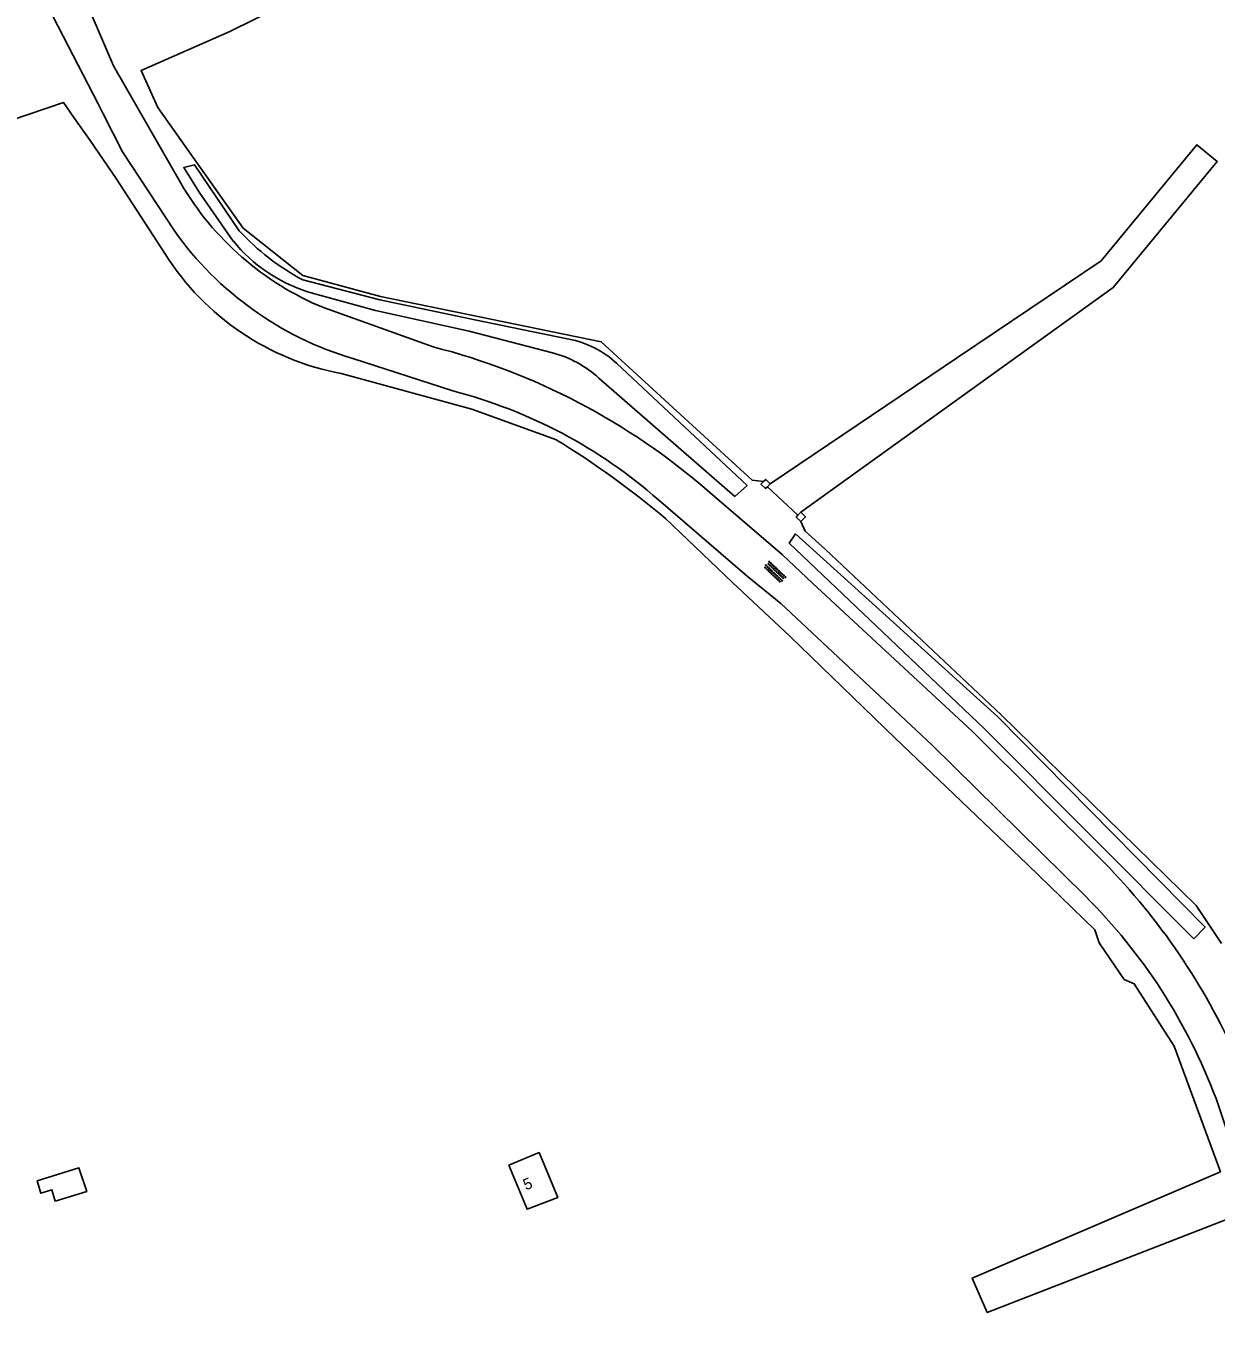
# Model space of a CAD drawing. Extents: x 124000 to 129000, y 395500 to 397503.
# Drawn here: x 128417.6 to 128524.1, y 395754.1 to 395869.9 of the extents above; entities that cross this region are included whole.
import ezdxf

# ---------------------------------------------------------------- set-up
doc = ezdxf.new("R2010")
doc.units = 0
for name, color, linetype in [('gg-afsc-draadraster', 7, 'Continuous'), ('gg-afsc-erfafscheiding', 7, 'Continuous'), ('gg-afsc-hekwerk', 7, 'Continuous'), ('gg-afsc-muur', 7, 'Continuous'), ('gg-anno-huisnummerreeks BGT', 7, 'Continuous'), ('gg-bbg-bijgebouw', 7, 'Continuous'), ('gg-bbg-hoofdgebouw', 7, 'Continuous'), ('gg-knt-onverhard', 7, 'Continuous'), ('gg-kntw-greppel-droge sloot', 7, 'Continuous'), ('gt-symb-overige verharding', 7, 'Continuous')]:
    doc.layers.add(name, color=color, linetype=linetype)

# ---------------------------------------------------------------- blocks, each defined once
blk = doc.blocks.new('gt0-OVH')
at = {"layer": 'gt-symb-overige verharding'}
for points in [[(-0.97, 0.3), (-0.97, 0.31), (-0.96, 0.32), (-0.97, 0.33), (-0.97, 0.34), (-0.98, 0.35), (-0.99, 0.35), (-1, 0.36), (-1.01, 0.35), (-1.02, 0.35), (-1.03, 0.34), (-1.03, 0.33), (-1.04, 0.32), (-1.03, 0.31), (-1.03, 0.3), (-1.02, 0.29), (-1.01, 0.29), (-1, 0.28), (-0.99, 0.29), (-0.98, 0.29)], [(-0.87, 0.11), (-0.87, 0.12), (-0.86, 0.13), (-0.87, 0.14), (-0.87, 0.15), (-0.88, 0.16), (-0.89, 0.16), (-0.9, 0.16), (-0.91, 0.16), (-0.92, 0.16), (-0.93, 0.15), (-0.93, 0.14), (-0.94, 0.13), (-0.93, 0.12), (-0.93, 0.11), (-0.92, 0.1), (-0.91, 0.09), (-0.9, 0.09), (-0.89, 0.09), (-0.88, 0.1)], [(-0.77, 0.3), (-0.77, 0.31), (-0.76, 0.32), (-0.77, 0.33), (-0.77, 0.34), (-0.78, 0.35), (-0.79, 0.35), (-0.8, 0.36), (-0.81, 0.35), (-0.82, 0.35), (-0.83, 0.34), (-0.83, 0.33), (-0.84, 0.32), (-0.83, 0.31), (-0.83, 0.3), (-0.82, 0.29), (-0.81, 0.29), (-0.8, 0.28), (-0.79, 0.29), (-0.78, 0.29)], [(-0.67, 0.11), (-0.67, 0.12), (-0.66, 0.13), (-0.67, 0.14), (-0.67, 0.15), (-0.68, 0.16), (-0.69, 0.16), (-0.7, 0.16), (-0.71, 0.16), (-0.72, 0.16), (-0.73, 0.15), (-0.73, 0.14), (-0.74, 0.13), (-0.73, 0.12), (-0.73, 0.11), (-0.72, 0.1), (-0.71, 0.09), (-0.7, 0.09), (-0.69, 0.09), (-0.68, 0.1)], [(-0.57, 0.3), (-0.57, 0.31), (-0.56, 0.32), (-0.57, 0.33), (-0.57, 0.34), (-0.58, 0.35), (-0.59, 0.35), (-0.6, 0.36), (-0.61, 0.35), (-0.62, 0.35), (-0.63, 0.34), (-0.63, 0.33), (-0.64, 0.32), (-0.63, 0.31), (-0.63, 0.3), (-0.62, 0.29), (-0.61, 0.29), (-0.6, 0.28), (-0.59, 0.29), (-0.58, 0.29)], [(-0.47, 0.11), (-0.47, 0.12), (-0.46, 0.13), (-0.47, 0.14), (-0.47, 0.15), (-0.48, 0.16), (-0.49, 0.16), (-0.5, 0.16), (-0.51, 0.16), (-0.52, 0.16), (-0.53, 0.15), (-0.53, 0.14), (-0.54, 0.13), (-0.53, 0.12), (-0.53, 0.11), (-0.52, 0.1), (-0.51, 0.09), (-0.5, 0.09), (-0.49, 0.09), (-0.48, 0.1)], [(-0.37, 0.3), (-0.37, 0.31), (-0.36, 0.32), (-0.37, 0.33), (-0.37, 0.34), (-0.38, 0.35), (-0.39, 0.35), (-0.4, 0.36), (-0.41, 0.35), (-0.42, 0.35), (-0.43, 0.34), (-0.43, 0.33), (-0.44, 0.32), (-0.43, 0.31), (-0.43, 0.3), (-0.42, 0.29), (-0.41, 0.29), (-0.4, 0.28), (-0.39, 0.29), (-0.38, 0.29)], [(-0.27, 0.11), (-0.27, 0.12), (-0.26, 0.13), (-0.27, 0.14), (-0.27, 0.15), (-0.28, 0.16), (-0.29, 0.16), (-0.3, 0.16), (-0.31, 0.16), (-0.32, 0.16), (-0.33, 0.15), (-0.33, 0.14), (-0.34, 0.13), (-0.33, 0.12), (-0.33, 0.11), (-0.32, 0.1), (-0.31, 0.09), (-0.3, 0.09), (-0.29, 0.09), (-0.28, 0.1)], [(-0.17, 0.3), (-0.17, 0.31), (-0.16, 0.32), (-0.17, 0.33), (-0.17, 0.34), (-0.18, 0.35), (-0.19, 0.35), (-0.2, 0.36), (-0.21, 0.35), (-0.22, 0.35), (-0.23, 0.34), (-0.23, 0.33), (-0.24, 0.32), (-0.23, 0.31), (-0.23, 0.3), (-0.22, 0.29), (-0.21, 0.29), (-0.2, 0.28), (-0.19, 0.29), (-0.18, 0.29)], [(-0.07, 0.11), (-0.07, 0.12), (-0.06, 0.13), (-0.07, 0.14), (-0.07, 0.15), (-0.08, 0.16), (-0.09, 0.16), (-0.1, 0.16), (-0.11, 0.16), (-0.12, 0.16), (-0.13, 0.15), (-0.13, 0.14), (-0.14, 0.13), (-0.13, 0.12), (-0.13, 0.11), (-0.12, 0.1), (-0.11, 0.09), (-0.1, 0.09), (-0.09, 0.09), (-0.08, 0.1)], [(0.03, 0.3), (0.03, 0.31), (0.04, 0.32), (0.03, 0.33), (0.03, 0.34), (0.02, 0.35), (0.01, 0.35), (0, 0.36), (-0.01, 0.35), (-0.02, 0.35), (-0.03, 0.34), (-0.03, 0.33), (-0.04, 0.32), (-0.03, 0.31), (-0.03, 0.3), (-0.02, 0.29), (-0.01, 0.29), (0, 0.28), (0.01, 0.29), (0.02, 0.29)], [(0.13, 0.11), (0.13, 0.12), (0.14, 0.13), (0.13, 0.14), (0.13, 0.15), (0.12, 0.16), (0.11, 0.16), (0.1, 0.16), (0.09, 0.16), (0.08, 0.16), (0.07, 0.15), (0.07, 0.14), (0.06, 0.13), (0.07, 0.12), (0.07, 0.11), (0.08, 0.1), (0.09, 0.09), (0.1, 0.09), (0.11, 0.09), (0.12, 0.1)], [(0.23, 0.3), (0.23, 0.31), (0.24, 0.32), (0.23, 0.33), (0.23, 0.34), (0.22, 0.35), (0.21, 0.35), (0.2, 0.36), (0.19, 0.35), (0.18, 0.35), (0.17, 0.34), (0.17, 0.33), (0.16, 0.32), (0.17, 0.31), (0.17, 0.3), (0.18, 0.29), (0.19, 0.29), (0.2, 0.28), (0.21, 0.29), (0.22, 0.29)], [(0.33, 0.11), (0.33, 0.12), (0.34, 0.13), (0.33, 0.14), (0.33, 0.15), (0.32, 0.16), (0.31, 0.16), (0.3, 0.16), (0.29, 0.16), (0.28, 0.16), (0.27, 0.15), (0.27, 0.14), (0.26, 0.13), (0.27, 0.12), (0.27, 0.11), (0.28, 0.1), (0.29, 0.09), (0.3, 0.09), (0.31, 0.09), (0.32, 0.1)], [(0.43, 0.3), (0.43, 0.31), (0.44, 0.32), (0.43, 0.33), (0.43, 0.34), (0.42, 0.35), (0.41, 0.35), (0.4, 0.36), (0.39, 0.35), (0.38, 0.35), (0.37, 0.34), (0.37, 0.33), (0.36, 0.32), (0.37, 0.31), (0.37, 0.3), (0.38, 0.29), (0.39, 0.29), (0.4, 0.28), (0.41, 0.29), (0.42, 0.29)], [(0.53, 0.11), (0.53, 0.12), (0.54, 0.13), (0.53, 0.14), (0.53, 0.15), (0.52, 0.16), (0.51, 0.16), (0.5, 0.16), (0.49, 0.16), (0.48, 0.16), (0.47, 0.15), (0.47, 0.14), (0.46, 0.13), (0.47, 0.12), (0.47, 0.11), (0.48, 0.1), (0.49, 0.09), (0.5, 0.09), (0.51, 0.09), (0.52, 0.1)], [(0.63, 0.3), (0.63, 0.31), (0.64, 0.32), (0.63, 0.33), (0.63, 0.34), (0.62, 0.35), (0.61, 0.35), (0.6, 0.36), (0.59, 0.35), (0.58, 0.35), (0.57, 0.34), (0.57, 0.33), (0.56, 0.32), (0.57, 0.31), (0.57, 0.3), (0.58, 0.29), (0.59, 0.29), (0.6, 0.28), (0.61, 0.29), (0.62, 0.29)], [(0.73, 0.11), (0.73, 0.12), (0.74, 0.13), (0.73, 0.14), (0.73, 0.15), (0.72, 0.16), (0.71, 0.16), (0.7, 0.16), (0.69, 0.16), (0.68, 0.16), (0.67, 0.15), (0.67, 0.14), (0.66, 0.13), (0.67, 0.12), (0.67, 0.11), (0.68, 0.1), (0.69, 0.09), (0.7, 0.09), (0.71, 0.09), (0.72, 0.1)], [(0.83, 0.3), (0.83, 0.31), (0.84, 0.32), (0.83, 0.33), (0.83, 0.34), (0.82, 0.35), (0.81, 0.35), (0.8, 0.36), (0.79, 0.35), (0.78, 0.35), (0.77, 0.34), (0.77, 0.33), (0.76, 0.32), (0.77, 0.31), (0.77, 0.3), (0.78, 0.29), (0.79, 0.29), (0.8, 0.28), (0.81, 0.29), (0.82, 0.29)], [(0.93, 0.11), (0.93, 0.12), (0.94, 0.13), (0.93, 0.14), (0.93, 0.15), (0.92, 0.16), (0.91, 0.16), (0.9, 0.16), (0.89, 0.16), (0.88, 0.16), (0.87, 0.15), (0.87, 0.14), (0.86, 0.13), (0.87, 0.12), (0.87, 0.11), (0.88, 0.1), (0.89, 0.09), (0.9, 0.09), (0.91, 0.09), (0.92, 0.1)], [(1.03, 0.3), (1.03, 0.31), (1.04, 0.32), (1.03, 0.33), (1.03, 0.34), (1.02, 0.35), (1.01, 0.35), (1, 0.36), (0.99, 0.35), (0.98, 0.35), (0.97, 0.34), (0.97, 0.33), (0.96, 0.32), (0.97, 0.31), (0.97, 0.3), (0.98, 0.29), (0.99, 0.29), (1, 0.28), (1.01, 0.29), (1.02, 0.29)], [(-0.97, -0.14), (-0.97, -0.13), (-0.96, -0.12), (-0.97, -0.11), (-0.97, -0.1), (-0.98, -0.09), (-0.99, -0.09), (-1, -0.08), (-1.01, -0.09), (-1.02, -0.09), (-1.03, -0.1), (-1.03, -0.11), (-1.04, -0.12), (-1.03, -0.13), (-1.03, -0.14), (-1.02, -0.15), (-1.01, -0.15), (-1, -0.16), (-0.99, -0.15), (-0.98, -0.15)], [(-0.87, -0.33), (-0.87, -0.32), (-0.86, -0.31), (-0.87, -0.3), (-0.87, -0.29), (-0.88, -0.28), (-0.89, -0.28), (-0.9, -0.28), (-0.91, -0.28), (-0.92, -0.28), (-0.93, -0.29), (-0.93, -0.3), (-0.94, -0.31), (-0.93, -0.32), (-0.93, -0.33), (-0.92, -0.34), (-0.91, -0.35), (-0.9, -0.35), (-0.89, -0.35), (-0.88, -0.34)], [(-0.77, -0.14), (-0.77, -0.13), (-0.76, -0.12), (-0.77, -0.11), (-0.77, -0.1), (-0.78, -0.09), (-0.79, -0.09), (-0.8, -0.08), (-0.81, -0.09), (-0.82, -0.09), (-0.83, -0.1), (-0.83, -0.11), (-0.84, -0.12), (-0.83, -0.13), (-0.83, -0.14), (-0.82, -0.15), (-0.81, -0.15), (-0.8, -0.16), (-0.79, -0.15), (-0.78, -0.15)], [(-0.67, -0.33), (-0.67, -0.32), (-0.66, -0.31), (-0.67, -0.3), (-0.67, -0.29), (-0.68, -0.28), (-0.69, -0.28), (-0.7, -0.28), (-0.71, -0.28), (-0.72, -0.28), (-0.73, -0.29), (-0.73, -0.3), (-0.74, -0.31), (-0.73, -0.32), (-0.73, -0.33), (-0.72, -0.34), (-0.71, -0.35), (-0.7, -0.35), (-0.69, -0.35), (-0.68, -0.34)], [(-0.57, -0.14), (-0.57, -0.13), (-0.56, -0.12), (-0.57, -0.11), (-0.57, -0.1), (-0.58, -0.09), (-0.59, -0.09), (-0.6, -0.08), (-0.61, -0.09), (-0.62, -0.09), (-0.63, -0.1), (-0.63, -0.11), (-0.64, -0.12), (-0.63, -0.13), (-0.63, -0.14), (-0.62, -0.15), (-0.61, -0.15), (-0.6, -0.16), (-0.59, -0.15), (-0.58, -0.15)], [(-0.47, -0.33), (-0.47, -0.32), (-0.46, -0.31), (-0.47, -0.3), (-0.47, -0.29), (-0.48, -0.28), (-0.49, -0.28), (-0.5, -0.28), (-0.51, -0.28), (-0.52, -0.28), (-0.53, -0.29), (-0.53, -0.3), (-0.54, -0.31), (-0.53, -0.32), (-0.53, -0.33), (-0.52, -0.34), (-0.51, -0.35), (-0.5, -0.35), (-0.49, -0.35), (-0.48, -0.34)], [(-0.37, -0.14), (-0.37, -0.13), (-0.36, -0.12), (-0.37, -0.11), (-0.37, -0.1), (-0.38, -0.09), (-0.39, -0.09), (-0.4, -0.08), (-0.41, -0.09), (-0.42, -0.09), (-0.43, -0.1), (-0.43, -0.11), (-0.44, -0.12), (-0.43, -0.13), (-0.43, -0.14), (-0.42, -0.15), (-0.41, -0.15), (-0.4, -0.16), (-0.39, -0.15), (-0.38, -0.15)], [(-0.27, -0.33), (-0.27, -0.32), (-0.26, -0.31), (-0.27, -0.3), (-0.27, -0.29), (-0.28, -0.28), (-0.29, -0.28), (-0.3, -0.28), (-0.31, -0.28), (-0.32, -0.28), (-0.33, -0.29), (-0.33, -0.3), (-0.34, -0.31), (-0.33, -0.32), (-0.33, -0.33), (-0.32, -0.34), (-0.31, -0.35), (-0.3, -0.35), (-0.29, -0.35), (-0.28, -0.34)], [(-0.17, -0.14), (-0.17, -0.13), (-0.16, -0.12), (-0.17, -0.11), (-0.17, -0.1), (-0.18, -0.09), (-0.19, -0.09), (-0.2, -0.08), (-0.21, -0.09), (-0.22, -0.09), (-0.23, -0.1), (-0.23, -0.11), (-0.24, -0.12), (-0.23, -0.13), (-0.23, -0.14), (-0.22, -0.15), (-0.21, -0.15), (-0.2, -0.16), (-0.19, -0.15), (-0.18, -0.15)], [(-0.07, -0.33), (-0.07, -0.32), (-0.06, -0.31), (-0.07, -0.3), (-0.07, -0.29), (-0.08, -0.28), (-0.09, -0.28), (-0.1, -0.28), (-0.11, -0.28), (-0.12, -0.28), (-0.13, -0.29), (-0.13, -0.3), (-0.14, -0.31), (-0.13, -0.32), (-0.13, -0.33), (-0.12, -0.34), (-0.11, -0.35), (-0.1, -0.35), (-0.09, -0.35), (-0.08, -0.34)], [(0.03, -0.14), (0.03, -0.13), (0.04, -0.12), (0.03, -0.11), (0.03, -0.1), (0.02, -0.09), (0.01, -0.09), (0, -0.08), (-0.01, -0.09), (-0.02, -0.09), (-0.03, -0.1), (-0.03, -0.11), (-0.04, -0.12), (-0.03, -0.13), (-0.03, -0.14), (-0.02, -0.15), (-0.01, -0.15), (0, -0.16), (0.01, -0.15), (0.02, -0.15)], [(0.13, -0.33), (0.13, -0.32), (0.14, -0.31), (0.13, -0.3), (0.13, -0.29), (0.12, -0.28), (0.11, -0.28), (0.1, -0.28), (0.09, -0.28), (0.08, -0.28), (0.07, -0.29), (0.07, -0.3), (0.06, -0.31), (0.07, -0.32), (0.07, -0.33), (0.08, -0.34), (0.09, -0.35), (0.1, -0.35), (0.11, -0.35), (0.12, -0.34)], [(0.23, -0.14), (0.23, -0.13), (0.24, -0.12), (0.23, -0.11), (0.23, -0.1), (0.22, -0.09), (0.21, -0.09), (0.2, -0.08), (0.19, -0.09), (0.18, -0.09), (0.17, -0.1), (0.17, -0.11), (0.16, -0.12), (0.17, -0.13), (0.17, -0.14), (0.18, -0.15), (0.19, -0.15), (0.2, -0.16), (0.21, -0.15), (0.22, -0.15)], [(0.33, -0.33), (0.33, -0.32), (0.34, -0.31), (0.33, -0.3), (0.33, -0.29), (0.32, -0.28), (0.31, -0.28), (0.3, -0.28), (0.29, -0.28), (0.28, -0.28), (0.27, -0.29), (0.27, -0.3), (0.26, -0.31), (0.27, -0.32), (0.27, -0.33), (0.28, -0.34), (0.29, -0.35), (0.3, -0.35), (0.31, -0.35), (0.32, -0.34)], [(0.43, -0.14), (0.43, -0.13), (0.44, -0.12), (0.43, -0.11), (0.43, -0.1), (0.42, -0.09), (0.41, -0.09), (0.4, -0.08), (0.39, -0.09), (0.38, -0.09), (0.37, -0.1), (0.37, -0.11), (0.36, -0.12), (0.37, -0.13), (0.37, -0.14), (0.38, -0.15), (0.39, -0.15), (0.4, -0.16), (0.41, -0.15), (0.42, -0.15)], [(0.53, -0.33), (0.53, -0.32), (0.54, -0.31), (0.53, -0.3), (0.53, -0.29), (0.52, -0.28), (0.51, -0.28), (0.5, -0.28), (0.49, -0.28), (0.48, -0.28), (0.47, -0.29), (0.47, -0.3), (0.46, -0.31), (0.47, -0.32), (0.47, -0.33), (0.48, -0.34), (0.49, -0.35), (0.5, -0.35), (0.51, -0.35), (0.52, -0.34)], [(0.63, -0.14), (0.63, -0.13), (0.64, -0.12), (0.63, -0.11), (0.63, -0.1), (0.62, -0.09), (0.61, -0.09), (0.6, -0.08), (0.59, -0.09), (0.58, -0.09), (0.57, -0.1), (0.57, -0.11), (0.56, -0.12), (0.57, -0.13), (0.57, -0.14), (0.58, -0.15), (0.59, -0.15), (0.6, -0.16), (0.61, -0.15), (0.62, -0.15)], [(0.73, -0.33), (0.73, -0.32), (0.74, -0.31), (0.73, -0.3), (0.73, -0.29), (0.72, -0.28), (0.71, -0.28), (0.7, -0.28), (0.69, -0.28), (0.68, -0.28), (0.67, -0.29), (0.67, -0.3), (0.66, -0.31), (0.67, -0.32), (0.67, -0.33), (0.68, -0.34), (0.69, -0.35), (0.7, -0.35), (0.71, -0.35), (0.72, -0.34)], [(0.83, -0.14), (0.83, -0.13), (0.84, -0.12), (0.83, -0.11), (0.83, -0.1), (0.82, -0.09), (0.81, -0.09), (0.8, -0.08), (0.79, -0.09), (0.78, -0.09), (0.77, -0.1), (0.77, -0.11), (0.76, -0.12), (0.77, -0.13), (0.77, -0.14), (0.78, -0.15), (0.79, -0.15), (0.8, -0.16), (0.81, -0.15), (0.82, -0.15)], [(0.93, -0.33), (0.93, -0.32), (0.94, -0.31), (0.93, -0.3), (0.93, -0.29), (0.92, -0.28), (0.91, -0.28), (0.9, -0.28), (0.89, -0.28), (0.88, -0.28), (0.87, -0.29), (0.87, -0.3), (0.86, -0.31), (0.87, -0.32), (0.87, -0.33), (0.88, -0.34), (0.89, -0.35), (0.9, -0.35), (0.91, -0.35), (0.92, -0.34)], [(1.03, -0.14), (1.03, -0.13), (1.04, -0.12), (1.03, -0.11), (1.03, -0.1), (1.02, -0.09), (1.01, -0.09), (1, -0.08), (0.99, -0.09), (0.98, -0.09), (0.97, -0.1), (0.97, -0.11), (0.96, -0.12), (0.97, -0.13), (0.97, -0.14), (0.98, -0.15), (0.99, -0.15), (1, -0.16), (1.01, -0.15), (1.02, -0.15)]]:
    blk.add_lwpolyline(points, close=True, dxfattribs=at)

msp = doc.modelspace()

# ---------------------------------------------------------------- linework, layer by layer
at = {"layer": 'gg-afsc-draadraster'}
for points in [[(128567.39, 395952.78), (128557.78, 395947.11), (128544.08, 395937.43), (128529.79, 395927.62), (128515.16, 395917.33), (128500.73, 395907.13), (128489.32, 395899.5), (128477.14, 395892.05), (128462.84, 395883.49), (128451.24, 395876.99), (128435.89, 395869.39), (128427.95, 395865.9), (128429.44, 395862.59), (128437.09, 395851.8), (128442.42, 395847.57), (128449.35, 395845.67), (128469.11, 395841.63), (128482.61, 395829.24), (128483.63, 395829.14)], [(128411.58, 395859.83), (128421, 395863.03), (128421.95, 395861.68)], [(128421.95, 395861.68), (128423.4, 395859.62), (128425.71, 395856.23), (128430.12, 395849.44)], [(128445.84, 395838.79), (128457.53, 395835.61), (128465.09, 395832.87)], [(128474.85, 395825.83), (128480.84, 395820.1), (128485.98, 395815.3), (128495.39, 395806.16), (128507.22, 395794.87), (128513.25, 395789.03), (128513.64, 395787.85)], [(128524.57, 395787.81), (128522.31, 395791.21), (128504.87, 395808.26), (128489.15, 395823.06), (128487.33, 395824.69), (128486.96, 395825.54)], [(128515.88, 395784.59), (128516.78, 395784.19), (128520.34, 395778.61), (128524.49, 395767.38)]]:
    msp.add_lwpolyline(points, dxfattribs=at)
for centre, radius, start, end in [((128450.26, 395862.22), 23.85, 212.4127, 259.318), ((128421.32, 395761.85), 83.42, 50.0794, 58.355)]:
    msp.add_arc(centre, radius, start, end, dxfattribs=at)
at = {"layer": 'gg-afsc-erfafscheiding'}
msp.add_line((128515.88, 395784.59), (128513.64, 395787.85), dxfattribs=at)
at = {"layer": 'gg-afsc-hekwerk'}
msp.add_line((128486.7, 395826.11), (128483.97, 395828.66), dxfattribs=at)
at = {"layer": 'gg-afsc-muur'}
for p, q in [((128484.22, 395828.92), (128483.97, 395828.66)), ((128486.7, 395826.11), (128486.94, 395826.38))]:
    msp.add_line(p, q, dxfattribs=at)
for points in [[(128483.97, 395828.66), (128483.8, 395828.49), (128483.39, 395828.89), (128483.63, 395829.14)], [(128483.63, 395829.14), (128483.81, 395829.32), (128484.22, 395828.92)], [(128486.94, 395826.38), (128487.37, 395825.98), (128486.96, 395825.54)], [(128486.96, 395825.54), (128486.54, 395825.94), (128486.7, 395826.11)]]:
    msp.add_lwpolyline(points, dxfattribs=at)
at = {"layer": 'gg-bbg-bijgebouw'}
msp.add_lwpolyline([(128418.65, 395766.59), (128418.99, 395765.46), (128419.97, 395765.76), (128420.27, 395764.77), (128423.09, 395765.63), (128422.39, 395767.75), (128418.65, 395766.59)], dxfattribs=at)
at = {"layer": 'gg-bbg-hoofdgebouw'}
msp.add_lwpolyline([(128460.83, 395767.97), (128463.54, 395769.1), (128465.22, 395765.09), (128462.48, 395764.03), (128460.83, 395767.97)], dxfattribs=at)
at = {"layer": 'gg-knt-onverhard'}
for p, q in [((128424.1, 395862.92), (128419.2, 395872.44)), ((128424.56, 395862.02), (128424.1, 395862.92)), ((128444.25, 395844.69), (128454.07, 395841.17)), ((128455.83, 395837.23), (128446.88, 395840.12))]:
    msp.add_line(p, q, dxfattribs=at)
for points in [[(128422.32, 395873.71), (128425.47, 395866.3), (128431.51, 395855.81)], [(128430.93, 395851.54), (128426.3, 395858.63), (128424.56, 395862.02)], [(128484.22, 395828.92), (128501.06, 395840.27), (128513.82, 395848.87), (128522.36, 395859.25), (128524.19, 395857.75), (128514.9, 395846.47), (128486.94, 395826.38)], [(128474.23, 395827.49), (128482.16, 395820.67), (128485.16, 395818.21), (128498.67, 395805.58), (128512.39, 395792.07)], [(128478.61, 395828.33), (128485.32, 395822.57), (128487.99, 395820.05), (128502.31, 395806.77), (128514.09, 395795.04)], [(128524.09, 395773.94), (128528.48, 395760.78), (128538.36, 395735.02), (128544.35, 395718.96), (128555.42, 395690.91), (128567.59, 395661.34), (128579.09, 395634.23), (128590.2, 395610.47), (128600.76, 395584.84), (128603.39, 395578.91), (128608.51, 395566.82), (128612.48, 395558.88), (128617.28, 395550.74), (128620.29, 395545.95), (128630.08, 395534.11), (128643.25, 395519.3), (128661.73, 395500)], [(128524.49, 395767.38), (128502.29, 395757.88), (128503.61, 395754.8), (128526.09, 395763.54)]]:
    msp.add_lwpolyline(points, dxfattribs=at)
for centre, radius, start, end in [((128454.41, 395869.19), 26.53, 210.2969, 247.4836), ((128455.53, 395869.06), 30.2, 215.465, 253.3592), ((128439.19, 395782.89), 60.15, 49.0556, 75.683), ((128444.64, 395793.88), 44.77, 48.6483, 75.5277), ((128471.98, 395753.74), 58.98, 23.8822, 44.4415), ((128476.73, 395756.19), 50.57, 20.5377, 45.1752)]:
    msp.add_arc(centre, radius, start, end, dxfattribs=at)
at = {"layer": 'gg-kntw-greppel-droge sloot'}
for points in [[(128436.2, 395850.62), (128433.14, 395855.01), (128431.76, 395857.21), (128432.73, 395857.45), (128436.73, 395851.56)], [(128442.41, 395847.16), (128449.29, 395845.39), (128457.79, 395843.6), (128466.2, 395841.87)], [(128464.74, 395840.64), (128457.3, 395842.58), (128448.92, 395844.41), (128442.82, 395846.1)], [(128470.5, 395839.67), (128482.15, 395828.76), (128481.04, 395827.8), (128468.9, 395838.38)], [(128486.49, 395824.46), (128485.92, 395823.62), (128503.35, 395807.05), (128522.11, 395788.23), (128523.11, 395789.27), (128504.56, 395808.09), (128486.49, 395824.46)]]:
    msp.add_lwpolyline(points, dxfattribs=at)
for centre, radius, start, end in [((128452.32, 395865.84), 21.14, 222.4825, 242.0418), ((128447.25, 395859.68), 14.28, 219.34, 251.9483), ((128464.6, 395833.43), 8.59, 46.6008, 79.2935), ((128462.07, 395830.77), 10.23, 48.0979, 74.8628)]:
    msp.add_arc(centre, radius, start, end, dxfattribs=at)

# ---------------------------------------------------------------- block references
at = {"layer": 'gt-symb-overige verharding', "rotation": -43.7035699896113}
msp.add_blockref('gt0-OVH', (128484.63, 395821.03), dxfattribs=at)

# ---------------------------------------------------------------- texts
at = {"layer": 'gg-anno-huisnummerreeks BGT'}
msp.add_text('5', height=1, rotation=22.7, dxfattribs=at).set_placement((128462.37, 395765.71))

doc.saveas('drawing.dxf')
